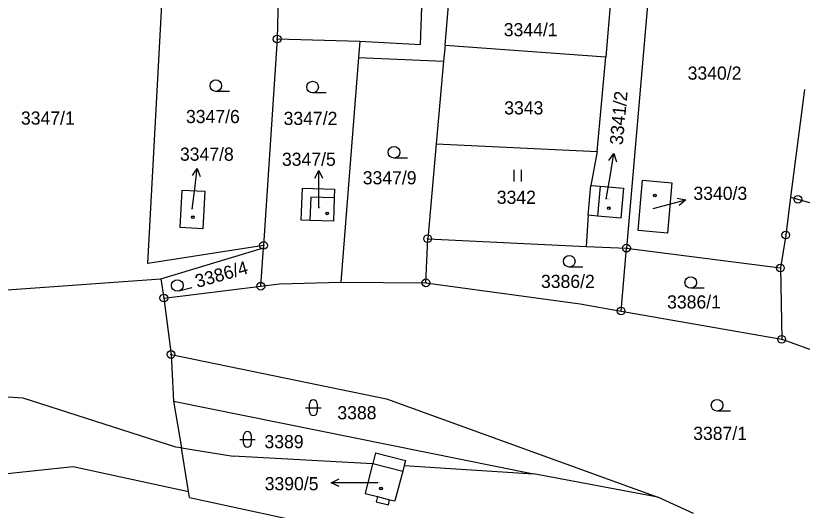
# Model space of a CAD drawing. Extents: x -593183 to -588034, y -1130415 to -1124994.
# Drawn here: x -592431.9 to -592330.3, y -1128548.3 to -1128484.4 of the extents above; entities that cross this region are included whole.
import ezdxf

# ---------------------------------------------------------------- set-up
doc = ezdxf.new("R2010")
doc.units = 0
for name, color, linetype in [('Vrstva 1', 7, 'Continuous'), ('Vrstva 16', 7, 'Continuous'), ('Vrstva 18', 7, 'Continuous'), ('Vrstva 19', 7, 'Continuous'), ('Vrstva 24', 7, 'Continuous'), ('Vrstva 25', 7, 'Continuous'), ('Vrstva 4', 7, 'Continuous')]:
    doc.layers.add(name, color=color, linetype=linetype)

msp = doc.modelspace()

# ---------------------------------------------------------------- linework, layer by layer
at = {"layer": 'Vrstva 1'}
for p, q in [((-592349.2, -1128470.35), (-592353.01, -1128514.44)), ((-592376.45, -1128488.21), (-592375.28, -1128474.57)), ((-592354.53, -1128476.4), (-592355.68, -1128489.74)), ((-592379.62, -1128488.14), (-592379.37, -1128480.98)), ((-592414.85, -1128516.41), (-592412.99, -1128482.16)), ((-592398, -1128481.72), (-592398.15, -1128487.42)), ((-592398.15, -1128487.42), (-592399.91, -1128514.09)), ((-592398.15, -1128487.42), (-592387.48, -1128487.7)), ((-592387.48, -1128487.7), (-592387.64, -1128489.8)), ((-592387.48, -1128487.7), (-592379.62, -1128488.14)), ((-592376.45, -1128488.21), (-592376.64, -1128490.3)), ((-592376.45, -1128488.21), (-592355.68, -1128489.74)), ((-592387.64, -1128489.8), (-592389.93, -1128518.85)), ((-592387.64, -1128489.8), (-592376.64, -1128490.3)), ((-592376.64, -1128490.3), (-592377.6, -1128500.96)), ((-592356.8, -1128501.97), (-592355.68, -1128489.74)), ((-592330.01, -1128493.95), (-592331.8, -1128507.86)), ((-592377.6, -1128500.96), (-592378.7, -1128513.22)), ((-592377.6, -1128500.96), (-592356.8, -1128501.97)), ((-592356.8, -1128501.97), (-592357.63, -1128506.33)), ((-592357.96, -1128510.2), (-592357.63, -1128506.33)), ((-592357.63, -1128506.33), (-592356.43, -1128506.44)), ((-592356.43, -1128506.44), (-592353.39, -1128506.7)), ((-592351.51, -1128512.16), (-592350.95, -1128505.68)), ((-592350.95, -1128505.68), (-592347.14, -1128506.01)), ((-592347.14, -1128506.01), (-592347.7, -1128512.49)), ((-592410.69, -1128511.78), (-592410.43, -1128506.94)), ((-592410.43, -1128506.94), (-592407.48, -1128507.1)), ((-592407.48, -1128507.1), (-592407.75, -1128511.94)), ((-592395.03, -1128510.82), (-592394.88, -1128506.68)), ((-592394.88, -1128506.68), (-592390.73, -1128506.83)), ((-592390.73, -1128506.83), (-592390.77, -1128507.95)), ((-592353.39, -1128506.7), (-592353.73, -1128510.56)), ((-592390.77, -1128507.95), (-592390.88, -1128510.97)), ((-592331.8, -1128507.86), (-592332.43, -1128512.75)), ((-592331.8, -1128507.86), (-592330.86, -1128508.13)), ((-592330.86, -1128508.13), (-592306.3, -1128515.09)), ((-592357.96, -1128510.2), (-592358.23, -1128514.24)), ((-592356.77, -1128510.3), (-592357.96, -1128510.2)), ((-592353.73, -1128510.56), (-592356.77, -1128510.3)), ((-592393.91, -1128510.86), (-592395.03, -1128510.82)), ((-592390.88, -1128510.97), (-592393.91, -1128510.86)), ((-592407.75, -1128511.94), (-592410.69, -1128511.78)), ((-592347.7, -1128512.49), (-592351.51, -1128512.16)), ((-592378.93, -1128518.92), (-592378.7, -1128513.22)), ((-592378.7, -1128513.22), (-592358.23, -1128514.24)), ((-592332.43, -1128512.75), (-592333.12, -1128517)), ((-592399.91, -1128514.09), (-592414.85, -1128516.41)), ((-592413.19, -1128518.4), (-592399.93, -1128514.41)), ((-592400.26, -1128519.36), (-592399.93, -1128514.41)), ((-592399.91, -1128514.09), (-592399.93, -1128514.41)), ((-592358.23, -1128514.24), (-592353.01, -1128514.44)), ((-592353.71, -1128522.57), (-592353.01, -1128514.44)), ((-592353.01, -1128514.44), (-592333.12, -1128517)), ((-592333.12, -1128517), (-592332.95, -1128526.22)), ((-592437.97, -1128520.2), (-592413.19, -1128518.4)), ((-592413.19, -1128518.4), (-592412.79, -1128520.89)), ((-592412.79, -1128520.89), (-592400.26, -1128519.36)), ((-592400.26, -1128519.36), (-592397.83, -1128519.06)), ((-592397.83, -1128519.06), (-592389.93, -1128518.85)), ((-592389.93, -1128518.85), (-592378.93, -1128518.92)), ((-592378.93, -1128518.92), (-592358.98, -1128521.64)), ((-592412.79, -1128520.89), (-592411.86, -1128528.18)), ((-592358.98, -1128521.64), (-592353.71, -1128522.57)), ((-592353.71, -1128522.57), (-592332.95, -1128526.22)), ((-592332.95, -1128526.22), (-592298.93, -1128538.24)), ((-592411.86, -1128528.18), (-592411.53, -1128534.21)), ((-592411.86, -1128528.18), (-592384.01, -1128533.92)), ((-592430.98, -1128533.83), (-592443.53, -1128532.95)), ((-592411.26, -1128540.15), (-592430.98, -1128533.83)), ((-592384.01, -1128533.92), (-592348.97, -1128546.63)), ((-592411.53, -1128534.21), (-592365.02, -1128543.58)), ((-592411.53, -1128534.21), (-592410.53, -1128540.26)), ((-592410.53, -1128540.26), (-592411.26, -1128540.15)), ((-592409.6, -1128545.89), (-592410.53, -1128540.26)), ((-592410.53, -1128540.26), (-592403.82, -1128541.3)), ((-592385.46, -1128540.9), (-592385.8, -1128542.26)), ((-592385.46, -1128540.9), (-592381.55, -1128541.89)), ((-592385.81, -1128542.3), (-592403.82, -1128541.3)), ((-592381.55, -1128541.89), (-592381.72, -1128542.53)), ((-592444.93, -1128544.83), (-592424.51, -1128542.64)), ((-592424.51, -1128542.64), (-592409.6, -1128545.89)), ((-592385.81, -1128542.3), (-592386.78, -1128546.15)), ((-592385.8, -1128542.26), (-592385.81, -1128542.3)), ((-592381.72, -1128542.53), (-592381.91, -1128543.24)), ((-592381.72, -1128542.53), (-592365.02, -1128543.58)), ((-592381.91, -1128543.24), (-592382.95, -1128547.1)), ((-592348.97, -1128546.63), (-592365.02, -1128543.58)), ((-592409.47, -1128546.67), (-592409.6, -1128545.89)), ((-592386.78, -1128546.15), (-592385.2, -1128546.54)), ((-592409.47, -1128546.67), (-592372.05, -1128554.68)), ((-592385.2, -1128546.54), (-592385.36, -1128547.21)), ((-592385.36, -1128547.21), (-592383.78, -1128547.61)), ((-592383.78, -1128547.61), (-592383.62, -1128546.94)), ((-592383.62, -1128546.94), (-592382.95, -1128547.1)), ((-592344.36, -1128548.74), (-592348.97, -1128546.63))]:
    msp.add_line(p, q, dxfattribs=at)
at = {"layer": 'Vrstva 16'}
for p, q in [((-592355.64, -1128508.12), (-592355.14, -1128505.17)), ((-592409.13, -1128509.39), (-592408.84, -1128507.12)), ((-592392.77, -1128509.27), (-592392.77, -1128507.42)), ((-592349.56, -1128509.34), (-592348.26, -1128508.99)), ((-592385.14, -1128544.74), (-592388.15, -1128544.74))]:
    msp.add_line(p, q, dxfattribs=at)
at = {"layer": 'Vrstva 24'}
for centre, radius in [((-592398.15, -1128487.42), 0.5), ((-592398.15, -1128487.42), 0.0327), ((-592330.86, -1128508.13), 0.5), ((-592330.86, -1128508.13), 0.0327), ((-592332.43, -1128512.75), 0.5), ((-592399.91, -1128514.09), 0.5), ((-592378.7, -1128513.22), 0.5), ((-592378.7, -1128513.22), 0.0327), ((-592332.43, -1128512.75), 0.0327), ((-592399.91, -1128514.09), 0.0327), ((-592353.01, -1128514.44), 0.5), ((-592353.01, -1128514.44), 0.0327), ((-592333.12, -1128517), 0.5), ((-592333.12, -1128517), 0.0327), ((-592378.93, -1128518.92), 0.5), ((-592400.26, -1128519.36), 0.5), ((-592400.26, -1128519.36), 0.0327), ((-592378.93, -1128518.92), 0.0327), ((-592412.79, -1128520.89), 0.5), ((-592412.79, -1128520.89), 0.0327), ((-592353.71, -1128522.57), 0.5), ((-592353.71, -1128522.57), 0.0327), ((-592332.95, -1128526.22), 0.5), ((-592332.95, -1128526.22), 0.0327), ((-592411.86, -1128528.18), 0.5), ((-592411.86, -1128528.18), 0.0327)]:
    msp.add_circle(centre, radius, dxfattribs=at)
at = {"layer": 'Vrstva 25'}
for p, q in [((-592404.32, -1128494.2), (-592406.07, -1128494.2)), ((-592391.82, -1128494.38), (-592393.57, -1128494.38)), ((-592355.14, -1128505.17), (-592354.63, -1128502.21)), ((-592381.3, -1128502.81), (-592383.05, -1128502.81)), ((-592408.84, -1128507.12), (-592408.47, -1128504.14)), ((-592392.77, -1128507.42), (-592392.77, -1128504.42)), ((-592367.58, -1128504.33), (-592367.58, -1128505.83)), ((-592366.56, -1128505.83), (-592366.56, -1128504.33)), ((-592348.26, -1128508.99), (-592345.36, -1128508.21)), ((-592358.65, -1128516.89), (-592360.4, -1128516.89)), ((-592409.17, -1128519.57), (-592410.87, -1128520)), ((-592342.96, -1128519.63), (-592344.71, -1128519.63)), ((-592393.97, -1128535.56), (-592393.97, -1128534.56)), ((-592392.97, -1128534.56), (-592392.97, -1128535.56)), ((-592394.47, -1128535.06), (-592392.47, -1128535.06)), ((-592339.56, -1128535.49), (-592341.31, -1128535.49)), ((-592402.49, -1128539.65), (-592402.49, -1128538.65)), ((-592401.49, -1128538.65), (-592401.49, -1128539.65)), ((-592402.99, -1128539.15), (-592400.99, -1128539.15)), ((-592388.15, -1128544.74), (-592391.15, -1128544.74))]:
    msp.add_line(p, q, dxfattribs=at)
for points in [[(-592355.3, -1128503.11), (-592354.63, -1128502.21), (-592354.31, -1128503.28)], [(-592409.09, -1128505.07), (-592408.47, -1128504.14), (-592408.09, -1128505.2)], [(-592393.27, -1128505.42), (-592392.77, -1128504.42), (-592392.27, -1128505.42)], [(-592346.46, -1128507.99), (-592345.36, -1128508.21), (-592346.2, -1128508.95)], [(-592390.15, -1128545.24), (-592391.15, -1128544.74), (-592390.15, -1128544.24)]]:
    msp.add_lwpolyline(points, dxfattribs=at)
for centre, radius in [((-592406.07, -1128493.45), 0.75), ((-592393.57, -1128493.63), 0.75), ((-592383.05, -1128502.06), 0.75), ((-592349.34, -1128507.63), 0.175), ((-592349.34, -1128507.63), 0.15), ((-592355.3, -1128509.29), 0.175), ((-592355.3, -1128509.29), 0.15), ((-592409.04, -1128510.45), 0.175), ((-592409.04, -1128510.45), 0.15), ((-592391.68, -1128509.95), 0.175), ((-592391.68, -1128509.95), 0.15), ((-592360.4, -1128516.14), 0.75), ((-592411.05, -1128519.27), 0.75), ((-592344.71, -1128518.88), 0.75), ((-592341.31, -1128534.74), 0.75), ((-592384.73, -1128545.49), 0.175), ((-592384.73, -1128545.49), 0.15)]:
    msp.add_circle(centre, radius, dxfattribs=at)
for centre, start, end in [((-592393.47, -1128534.56), 90, 180), ((-592393.47, -1128534.56), 0, 90), ((-592393.47, -1128535.56), 180, 270), ((-592393.47, -1128535.56), 270, 0), ((-592401.99, -1128538.65), 90, 180), ((-592401.99, -1128538.65), 0, 90), ((-592401.99, -1128539.65), 180, 270), ((-592401.99, -1128539.65), 270, 0)]:
    msp.add_arc(centre, 0.5, start, end, dxfattribs=at)
at = {"layer": 'Vrstva 4'}
for p, q in [((-592356.43, -1128506.44), (-592356.77, -1128510.3)), ((-592393.8, -1128507.85), (-592393.91, -1128510.86)), ((-592390.77, -1128507.95), (-592393.8, -1128507.85)), ((-592385.8, -1128542.26), (-592381.91, -1128543.24)), ((-592385.2, -1128546.54), (-592383.62, -1128546.94))]:
    msp.add_line(p, q, dxfattribs=at)

# ---------------------------------------------------------------- texts
at = {"layer": 'Vrstva 16'}
msp.add_text('3341/2', height=1.7, rotation=84.7022, dxfattribs=at).set_placement((-592353.5, -1128501.16))
for s, p in [('3347/8', (-592410.71, -1128503.15)), ('3347/5', (-592397.53, -1128503.81)), ('3340/3', (-592344.36, -1128508.21)), ('3390/5', (-592399.76, -1128545.72))]:
    msp.add_text(s, height=1.7, dxfattribs=at).set_placement(p)
at = {"layer": 'Vrstva 18'}
for s, p in [('3344/1', (-592368.87, -1128487.07)), ('3340/2', (-592345.11, -1128492.68)), ('3343', (-592368.81, -1128497.17)), ('3347/1', (-592431.26, -1128498.49)), ('3347/6', (-592409.93, -1128498.29)), ('3347/2', (-592397.32, -1128498.53)), ('3347/9', (-592387.09, -1128506.2)), ('3342', (-592369.77, -1128508.72)), ('3386/2', (-592364.06, -1128519.59)), ('3386/1', (-592347.76, -1128522.24)), ('3388', (-592390.37, -1128536.55)), ('3387/1', (-592344.39, -1128539.22)), ('3389', (-592399.79, -1128540.29))]:
    msp.add_text(s, height=1.7, dxfattribs=at).set_placement(p)
msp.add_text('3386/4', height=1.7, rotation=15.852, dxfattribs=at).set_placement((-592408.47, -1128519.59))
at = {"layer": 'Vrstva 19'}
for s, p in [('3341/2', (-592355.64, -1128508.12)), ('3347/8', (-592409.13, -1128509.39)), ('3347/5', (-592392.77, -1128509.27)), ('3340/3', (-592349.56, -1128509.34)), ('3390/5', (-592385.14, -1128544.74))]:
    msp.add_text(s, height=0.1, dxfattribs=at).set_placement(p)

doc.saveas('drawing.dxf')
